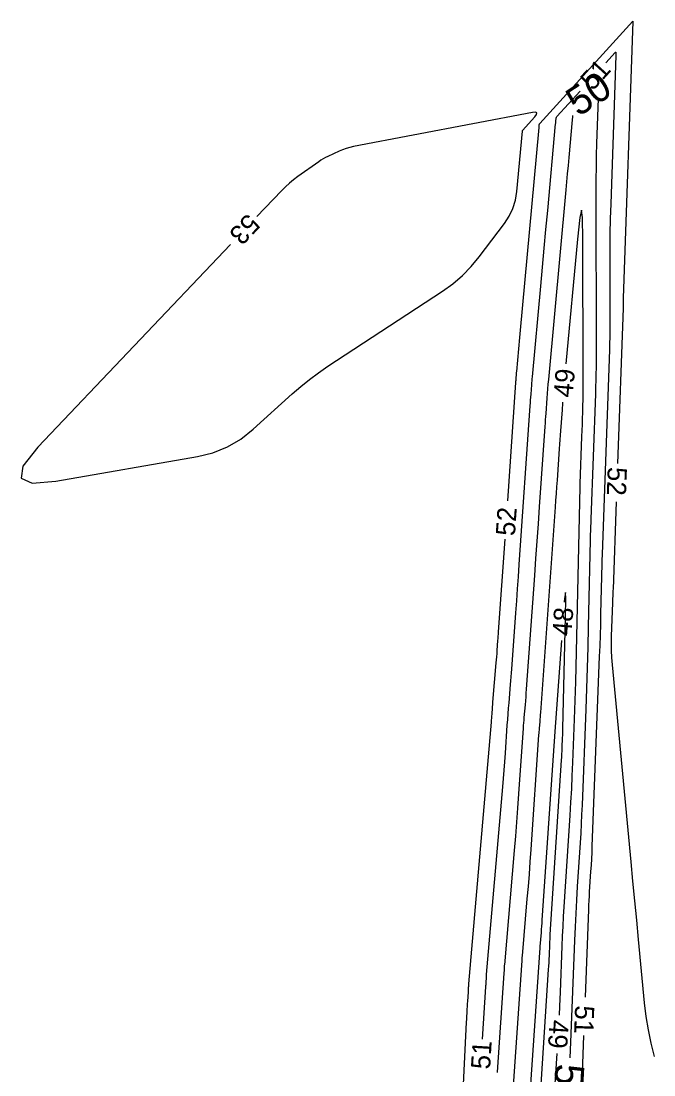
# Model space of a CAD drawing. Extents: x 2384780 to 2405861, y 547869 to 573706.
# Drawn here: x 2392370.2 to 2392436.1, y 554103.8 to 554213.6 of the extents above; entities that cross this region are included whole.
import ezdxf

# ---------------------------------------------------------------- set-up
doc = ezdxf.new("R2010")
doc.units = 0
doc.layers.add('Old_Level_60', color=7, linetype='Continuous')
doc.layers.add('Old_Level_61', color=7, linetype='Continuous')

msp = doc.modelspace()

# ---------------------------------------------------------------- linework, layer by layer
at = {"layer": 'Old_Level_60'}
for points in [[(2392420.8475, 554163.60775), (2392421.70425, 554175.962), (2392421.712, 554176.0745), (2392421.72, 554176.187), (2392421.728, 554176.2995), (2392421.736, 554176.41175), (2392421.76225, 554176.779), (2392421.76825, 554176.85775), (2392421.7745, 554176.9365), (2392421.781, 554177.015), (2392421.788, 554177.0935), (2392422.11425, 554180.63125), (2392422.184, 554181.38925), (2392422.25375, 554182.1475), (2392422.32325, 554182.9055), (2392422.39225, 554183.66375), (2392424.1105, 554202.5065), (2392424.1145, 554202.549), (2392424.11825, 554202.59175), (2392424.12225, 554202.6345), (2392424.12625, 554202.67725), (2392424.139, 554202.81675), (2392424.144, 554202.8455), (2392424.15325, 554202.8725), (2392424.167, 554202.89775), (2392424.185, 554202.92075), (2392433.879, 554213.58775), (2392433.88225, 554213.5905), (2392433.8845, 554213.591), (2392433.88575, 554213.58925), (2392433.88625, 554213.585), (2392433.8865, 554213.56775), (2392433.8865, 554213.56425), (2392433.8865, 554213.5605), (2392433.8865, 554213.55675), (2392433.8865, 554213.553), (2392432.8725, 554184.73975), (2392432.86925, 554184.6325), (2392432.867, 554184.525), (2392432.86575, 554184.4175), (2392432.8655, 554184.31), (2392432.8665, 554183.839), (2392432.8665, 554183.82375), (2392432.86625, 554183.8085), (2392432.86625, 554183.79325), (2392432.866, 554183.77825), (2392432.86475, 554183.72825), (2392432.8645, 554183.71775), (2392432.86425, 554183.707), (2392432.864, 554183.69625), (2392432.8635, 554183.68575), (2392432.2845, 554167.505)], [(2392431.07525, 554209.25175), (2392432.047, 554210.321), (2392432.07575, 554210.34625), (2392432.09625, 554210.3505), (2392432.109, 554210.33375), (2392432.11375, 554210.29575), (2392432.11625, 554210.137), (2392432.1165, 554210.10325), (2392432.1165, 554210.06925), (2392432.11575, 554210.03525), (2392432.11475, 554210.00125), (2392431.57075, 554194.54), (2392431.52375, 554192.993), (2392431.49075, 554191.44575), (2392431.4725, 554189.898), (2392431.4685, 554188.35025), (2392431.48275, 554181.5655), (2392431.4825, 554181.346), (2392431.481, 554181.1265), (2392431.47825, 554180.90675), (2392431.47425, 554180.68725), (2392431.459, 554179.97), (2392431.4555, 554179.81625), (2392431.4515, 554179.66275), (2392431.44675, 554179.509), (2392431.4415, 554179.35525), (2392430.67975, 554158.06825), (2392430.67625, 554157.96775), (2392430.6725, 554157.86725), (2392430.669, 554157.76675), (2392430.66525, 554157.66625), (2392430.6535, 554157.33775), (2392430.65125, 554157.2675), (2392430.649, 554157.197), (2392430.647, 554157.1265), (2392430.64525, 554157.05625), (2392430.5255, 554151.8565), (2392430.49775, 554150.7425), (2392430.4655, 554149.6285), (2392430.429, 554148.5145), (2392430.388, 554147.40075), (2392429.6235, 554127.64375), (2392429.596, 554126.98925), (2392429.56425, 554126.335), (2392429.528, 554125.68075), (2392429.48775, 554125.027), (2392429.34875, 554122.89125), (2392429.3205, 554122.43375), (2392429.2955, 554121.97575), (2392429.27325, 554121.51775), (2392429.2545, 554121.0595), (2392428.90675, 554111.92025)], [(2392418.20875, 554107.5565), (2392418.58175, 554113), (2392418.59, 554113.12575), (2392418.59775, 554113.2515), (2392418.60475, 554113.3775), (2392418.611, 554113.50325), (2392418.63025, 554113.91475), (2392418.63475, 554114.00275), (2392418.64025, 554114.09075), (2392418.6465, 554114.17875), (2392418.65375, 554114.26675), (2392420.33625, 554133.81275), (2392420.41, 554134.69075), (2392420.47975, 554135.569), (2392420.54575, 554136.44775), (2392420.60775, 554137.32675), (2392420.809, 554140.26975), (2392420.85, 554140.84925), (2392420.8935, 554141.42875), (2392420.9395, 554142.00775), (2392420.988, 554142.58675), (2392421.15075, 554144.47775), (2392421.185, 554144.88325), (2392421.21775, 554145.2885), (2392421.249, 554145.694), (2392421.27875, 554146.09975), (2392421.6975, 554151.95525), (2392421.78675, 554153.21), (2392421.8755, 554154.46475), (2392421.9635, 554155.71975), (2392422.051, 554156.97475), (2392423.1985, 554173.52475), (2392423.21925, 554173.82275), (2392423.24025, 554174.121), (2392423.26125, 554174.419), (2392423.28275, 554174.717), (2392423.3525, 554175.6905), (2392423.368, 554175.899), (2392423.3845, 554176.1075), (2392423.40225, 554176.316), (2392423.421, 554176.52425), (2392424.2935, 554185.98775), (2392424.4745, 554187.9545), (2392424.65525, 554189.92125), (2392424.83525, 554191.888), (2392425.015, 554193.855), (2392425.8375, 554202.877), (2392425.84475, 554202.9555), (2392425.852, 554203.034), (2392425.85925, 554203.1125), (2392425.8665, 554203.191), (2392425.89025, 554203.44725), (2392425.89925, 554203.5005), (2392425.91625, 554203.55025), (2392425.9415, 554203.59625), (2392425.9745, 554203.639), (2392428.385, 554206.2915)], [(2392373.81675, 554165.6575), (2392388.56175, 554168.2415), (2392390.1645, 554168.63625), (2392391.66475, 554169.24025), (2392393.0625, 554170.05375), (2392394.35775, 554171.077), (2392398.4215, 554174.76125), (2392399.3065, 554175.53275), (2392400.21925, 554176.268), (2392401.15975, 554176.96725), (2392402.1285, 554177.63025), (2392414.05925, 554185.462), (2392415.1325, 554186.233), (2392416.12875, 554187.0865), (2392417.04775, 554188.0225), (2392417.89, 554189.04075), (2392420.51525, 554192.502), (2392421.018, 554193.26675), (2392421.40125, 554194.078), (2392421.665, 554194.9355), (2392421.80925, 554195.83925), (2392422.3835, 554202.13575), (2392422.384, 554202.14275), (2392422.38475, 554202.1495), (2392422.38525, 554202.1565), (2392422.386, 554202.1635), (2392422.388, 554202.186), (2392422.38875, 554202.1905), (2392422.39025, 554202.195), (2392422.3925, 554202.199), (2392422.3955, 554202.20275), (2392423.67175, 554203.607), (2392423.861, 554203.861), (2392423.88225, 554204.0205), (2392423.735, 554204.086), (2392423.41975, 554204.0575), (2392404.78425, 554200.5225), (2392404.3995, 554200.437), (2392404.0225, 554200.32775), (2392403.65325, 554200.19475), (2392403.29175, 554200.03825), (2392402.123, 554199.48775), (2392401.87575, 554199.3645), (2392401.63475, 554199.23075), (2392401.39975, 554199.08625), (2392401.171, 554198.93125), (2392399.0095, 554197.3945), (2392398.55525, 554197.055), (2392398.119, 554196.69475), (2392397.7005, 554196.31375), (2392397.30025, 554195.912), (2392394.74425, 554193.2225)], [(2392426.2315, 554110.06075), (2392426.276, 554110.99), (2392426.33675, 554112.45525), (2392426.51875, 554117.2425), (2392426.56125, 554118.268), (2392426.6105, 554119.29325), (2392426.667, 554120.31825), (2392426.73, 554121.34275), (2392427.34875, 554130.85125), (2392427.434, 554132.23075), (2392427.51, 554133.611), (2392427.577, 554134.9915), (2392427.635, 554136.3725), (2392427.80975, 554140.8845), (2392427.84525, 554141.8515), (2392427.877, 554142.8185), (2392427.905, 554143.78575), (2392427.929, 554144.753), (2392428.39775, 554165.09075), (2392428.3985, 554165.1195), (2392428.39925, 554165.14825), (2392428.40025, 554165.177), (2392428.401, 554165.20575), (2392428.4045, 554165.29975), (2392428.40525, 554165.31975), (2392428.406, 554165.34), (2392428.40675, 554165.36), (2392428.40725, 554165.38025), (2392428.584, 554170.318), (2392428.6055, 554170.946), (2392428.6245, 554171.574), (2392428.64125, 554172.202), (2392428.65575, 554172.83025), (2392428.69925, 554174.88225), (2392428.70725, 554175.32225), (2392428.71275, 554175.762), (2392428.7155, 554176.20175), (2392428.716, 554176.6415), (2392428.68625, 554190.84525), (2392428.64575, 554193.12975), (2392428.53675, 554193.8955), (2392428.35975, 554193.1425), (2392428.1145, 554190.871), (2392426.91675, 554177.8815)], [(2392391.98875, 554190.32275), (2392371.91675, 554169.20075), (2392370.37825, 554167.2355), (2392370.182, 554165.98975), (2392371.32825, 554165.46375), (2392373.81675, 554165.6575)], [(2392426.56325, 554173.89725), (2392426.554, 554173.78075), (2392426.50425, 554173.11175), (2392426.34725, 554170.92575), (2392426.31375, 554170.45725), (2392426.2805, 554169.98875), (2392426.24775, 554169.52025), (2392426.215, 554169.05175), (2392425.98775, 554165.77225), (2392425.93875, 554165.0695), (2392425.8895, 554164.36675), (2392425.83975, 554163.66425), (2392425.78975, 554162.9615), (2392424.25925, 554141.56075), (2392424.2425, 554141.33175), (2392424.22475, 554141.10275), (2392424.20625, 554140.87375), (2392424.187, 554140.645), (2392424.12275, 554139.8975), (2392424.10925, 554139.73725), (2392424.0965, 554139.577), (2392424.0845, 554139.4165), (2392424.07325, 554139.25625), (2392423.25575, 554127.3045), (2392423.16475, 554126.0155), (2392423.068, 554124.727), (2392422.9655, 554123.43875), (2392422.8575, 554122.151), (2392422.349, 554116.24325), (2392422.345, 554116.193), (2392422.34125, 554116.14275), (2392422.33825, 554116.0925), (2392422.33575, 554116.04225), (2392422.328, 554115.87775), (2392422.32625, 554115.8425), (2392422.32425, 554115.80725), (2392422.322, 554115.77225), (2392422.31975, 554115.737), (2392421.047, 554097.16225)], [(2392432.1415, 554163.5075), (2392431.81575, 554154.40375), (2392431.81075, 554154.26725), (2392431.80575, 554154.13075), (2392431.801, 554153.9945), (2392431.796, 554153.858), (2392431.77525, 554153.27775), (2392431.77425, 554153.2495), (2392431.7735, 554153.22125), (2392431.77275, 554153.19325), (2392431.772, 554153.165), (2392431.77, 554153.07275), (2392431.7695, 554153.053), (2392431.76875, 554153.03325), (2392431.76825, 554153.0135), (2392431.7675, 554152.99375), (2392431.633, 554149.518), (2392431.6165, 554148.7735), (2392431.625, 554148.02975), (2392431.65825, 554147.28675), (2392431.71625, 554146.5445), (2392433.66775, 554126.0105), (2392433.86, 554123.988), (2392434.05225, 554121.9655), (2392434.2445, 554119.943), (2392434.4365, 554117.92075), (2392435.0645, 554111.314), (2392435.23025, 554109.90425), (2392435.45825, 554108.50575), (2392435.74875, 554107.11925), (2392436.10175, 554105.74425)], [(2392415.2855, 554082.64175), (2392416.5675, 554109.3265), (2392416.583, 554109.63225), (2392416.6, 554109.93775), (2392416.6185, 554110.24325), (2392416.63875, 554110.5485), (2392416.714, 554111.6465), (2392416.72475, 554111.81025), (2392416.7345, 554111.97375), (2392416.7435, 554112.13725), (2392416.75175, 554112.301), (2392416.77675, 554112.83575), (2392416.78275, 554112.9505), (2392416.78975, 554113.06475), (2392416.798, 554113.17925), (2392416.80725, 554113.2935), (2392419.1565, 554140.58075), (2392419.1735, 554140.78525), (2392419.18975, 554140.98975), (2392419.20525, 554141.1945), (2392419.21975, 554141.39925), (2392419.2655, 554142.06825), (2392419.2755, 554142.21175), (2392419.28625, 554142.355), (2392419.29775, 554142.49825), (2392419.30975, 554142.6415), (2392419.66275, 554146.742), (2392419.68975, 554147.06175), (2392419.7155, 554147.38125), (2392419.74, 554147.701), (2392419.7635, 554148.021), (2392419.83825, 554149.06575), (2392419.85425, 554149.28975), (2392419.87, 554149.51375), (2392419.88575, 554149.73775), (2392419.90125, 554149.9615), (2392420.57075, 554159.61725)], [(2392423.3825, 554088.1345), (2392425.11075, 554114.79325), (2392425.13325, 554115.1575), (2392425.15325, 554115.522), (2392425.17075, 554115.8865), (2392425.18575, 554116.251), (2392425.23125, 554117.44225), (2392425.24175, 554117.6975), (2392425.254, 554117.95275), (2392425.268, 554118.20775), (2392425.28375, 554118.46275), (2392426.46375, 554136.59875), (2392426.48375, 554136.92325), (2392426.5015, 554137.248), (2392426.51725, 554137.5725), (2392426.531, 554137.89725), (2392426.572, 554138.9585), (2392426.5805, 554139.186), (2392426.588, 554139.41325), (2392426.5945, 554139.64075), (2392426.60025, 554139.86825), (2392426.8695, 554151.55675), (2392426.89775, 554153.436), (2392426.86675, 554154.06425), (2392426.77675, 554153.44175), (2392426.74575, 554153.054)], [(2392426.4485, 554149.06525), (2392425.737, 554139.1175), (2392425.733, 554139.06375), (2392425.729, 554139.00975), (2392425.72475, 554138.956), (2392425.72, 554138.90225), (2392425.705, 554138.72625), (2392425.70175, 554138.68875), (2392425.69875, 554138.651), (2392425.696, 554138.61325), (2392425.69325, 554138.5755), (2392424.419, 554119.9465), (2392424.3965, 554119.62575), (2392424.37225, 554119.305), (2392424.347, 554118.9845), (2392424.32, 554118.664), (2392424.1935, 554117.19375), (2392424.1925, 554117.18125), (2392424.1915, 554117.16875), (2392424.19075, 554117.15625), (2392424.19, 554117.14375), (2392424.18825, 554117.10275), (2392424.18775, 554117.094), (2392424.18725, 554117.08525), (2392424.18675, 554117.0765), (2392424.18625, 554117.06775), (2392422.341, 554090.141)], [(2392428.75475, 554107.92325), (2392428.4205, 554099.13525)], [(2392424.93775, 554089.666), (2392426.001, 554106.0675)]]:
    msp.add_lwpolyline(points, dxfattribs=at)
at = {"layer": 'Old_Level_61'}
for points in [[(2392427.3655, 554105.59675), (2392427.43325, 554107.23125), (2392427.83625, 554117.83), (2392427.8945, 554119.23225), (2392427.962, 554120.634), (2392428.03875, 554122.0355), (2392428.12525, 554123.43625), (2392428.423, 554128.0115), (2392428.4835, 554128.992), (2392428.5375, 554129.973), (2392428.58525, 554130.95425), (2392428.6265, 554131.93575), (2392429.0135, 554141.937), (2392429.09225, 554144.08025), (2392429.1625, 554146.22375), (2392429.2245, 554148.3675), (2392429.27825, 554150.5115), (2392429.52075, 554161.04325), (2392429.5225, 554161.108), (2392429.52425, 554161.17275), (2392429.52625, 554161.23725), (2392429.5285, 554161.302), (2392429.536, 554161.513), (2392429.5375, 554161.55825), (2392429.53925, 554161.6035), (2392429.54075, 554161.64875), (2392429.5425, 554161.694), (2392430.0105, 554174.77075), (2392430.02475, 554175.1945), (2392430.03775, 554175.61825), (2392430.049, 554176.042), (2392430.05875, 554176.466), (2392430.088, 554177.85075), (2392430.0935, 554178.1475), (2392430.09725, 554178.44425), (2392430.09925, 554178.741), (2392430.0995, 554179.03775), (2392430.064, 554195.9025), (2392430.06725, 554197.13475), (2392430.082, 554198.36675), (2392430.108, 554199.59875), (2392430.1455, 554200.8305), (2392430.31125, 554205.537)], [(2392427.61225, 554203.766), (2392427.60025, 554203.63625), (2392427.593, 554203.55625), (2392427.5855, 554203.47625), (2392427.57825, 554203.39625), (2392427.571, 554203.31625), (2392427.212, 554199.38125), (2392427.13525, 554198.538), (2392427.058, 554197.695), (2392426.9805, 554196.85175), (2392426.90275, 554196.00875), (2392425.0805, 554176.2445), (2392425.03725, 554175.7615), (2392424.99625, 554175.2785), (2392424.958, 554174.79525), (2392424.922, 554174.31175), (2392424.8085, 554172.732), (2392424.78425, 554172.3935), (2392424.7605, 554172.05475), (2392424.7365, 554171.71625), (2392424.713, 554171.37775), (2392424.1325, 554163.00425), (2392424.0075, 554161.21), (2392423.88175, 554159.416), (2392423.75475, 554157.62175), (2392423.627, 554155.82775), (2392422.7815, 554144.004), (2392422.75175, 554143.59975), (2392422.72075, 554143.19575), (2392422.688, 554142.79175), (2392422.654, 554142.38775), (2392422.5405, 554141.0685), (2392422.51675, 554140.78575), (2392422.49425, 554140.50275), (2392422.473, 554140.22), (2392422.453, 554139.93675), (2392421.98425, 554133.08425), (2392421.8805, 554131.616), (2392421.7705, 554130.14825), (2392421.654, 554128.681), (2392421.531, 554127.21425), (2392420.5045, 554115.29275), (2392420.4975, 554115.20475), (2392420.49125, 554115.11675), (2392420.48575, 554115.02875), (2392420.48125, 554114.94075), (2392420.46775, 554114.65275), (2392420.4645, 554114.591), (2392420.46125, 554114.5295), (2392420.4575, 554114.46775), (2392420.4535, 554114.40625), (2392419.7475, 554104.1065), (2392419.746, 554104.081)]]:
    msp.add_lwpolyline(points, dxfattribs=at)

# ---------------------------------------------------------------- texts
at = {"layer": 'Old_Level_60'}
for s, rotation, p in [('51', 47.7359472, (2392429.70775, 554206.26)), ('53', 226.4601972, (2392393.775, 554193.65425)), ('49', 84.9298139, (2392427.59825, 554174.32725)), ('52', 267.9502833, (2392431.272, 554167.17075)), ('52', 86.0334556, (2392421.594, 554159.9175)), ('48', 85.737425, (2392427.4765, 554149.48625)), ('51', 267.8219139, (2392427.8745, 554111.09275)), ('49', 266.6994111, (2392425.2125, 554109.599)), ('51', 86.4943028, (2392419.008, 554104.36775))]:
    msp.add_text(s, height=2, rotation=rotation, dxfattribs=at).set_placement(p)
at = {"layer": 'Old_Level_61'}
for rotation, p in [(33.2705889, (2392428.21375, 554203.5695)), (266.8711528, (2392425.848, 554105.04075))]:
    msp.add_text('50', height=3, rotation=rotation, dxfattribs=at).set_placement(p)

doc.saveas('drawing.dxf')
